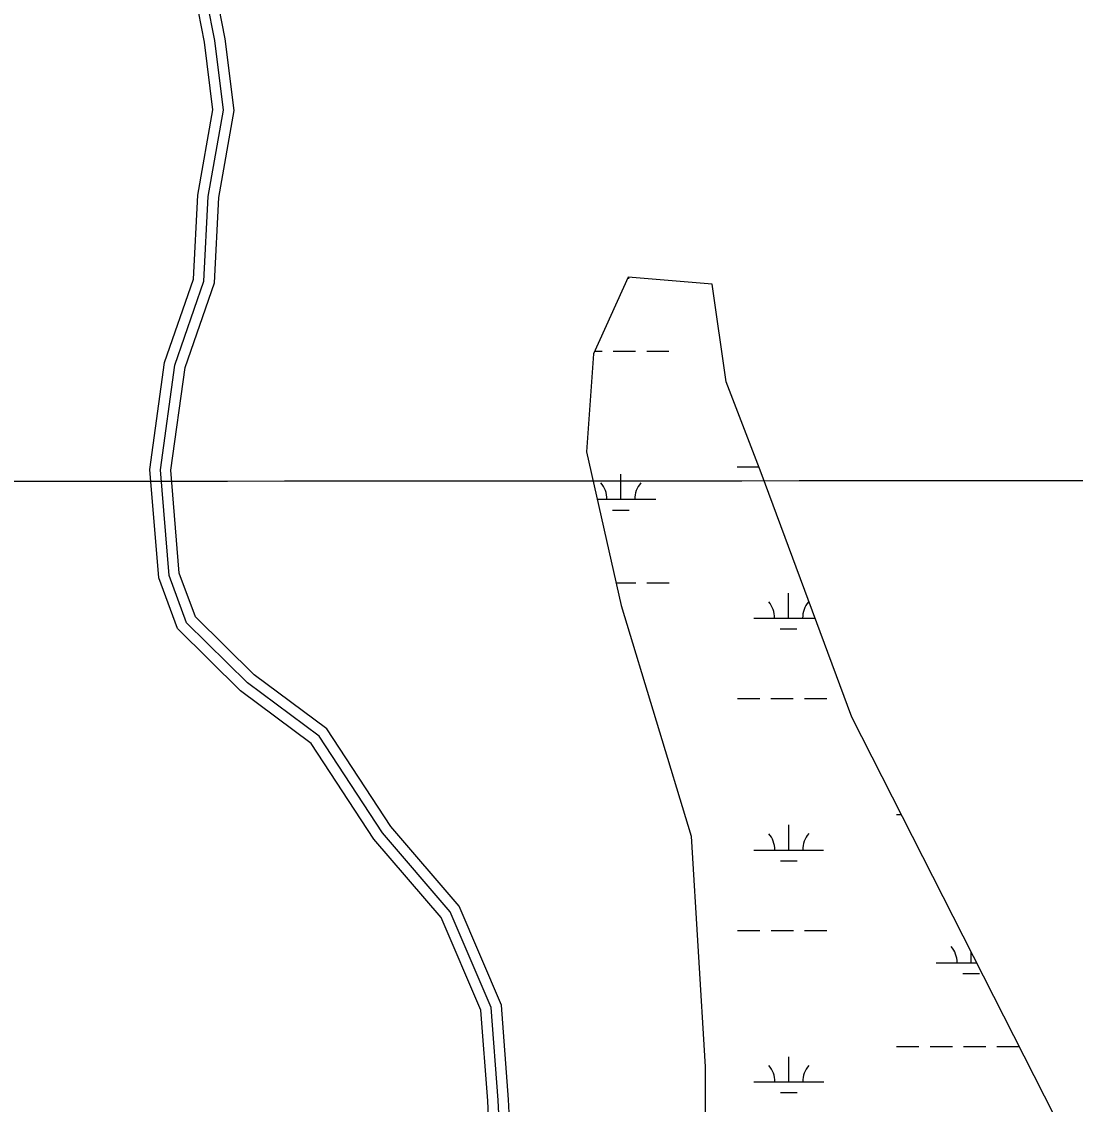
# Model space of a CAD drawing. Extents: x 3279314 to 3317160, y 734079 to 759431.
# Drawn here: x 3303655 to 3305166, y 744631 to 746184 of the extents above; entities that cross this region are included whole.
import ezdxf

# ---------------------------------------------------------------- set-up
doc = ezdxf.new("R2010")
doc.units = 0
for name, color, linetype in [('V-GRID-MAJR', 7, 'Continuous'), ('V-ROAD-CNTR', 7, 'Continuous'), ('V-WETL-SWMP', 7, 'Continuous')]:
    doc.layers.add(name, color=color, linetype=linetype)

msp = doc.modelspace()

# ---------------------------------------------------------------- linework, layer by layer
at = {"layer": 'V-GRID-MAJR'}
msp.add_spline([(3283456.6, 745517.7), (3286079.8, 745518), (3291326.2, 745519.1), (3296572.6, 745521), (3301819.1, 745523.7), (3307065.5, 745527.1), (3312312, 745531.3), (3314935.2, 745533.7)], degree=3, dxfattribs=at)
at = {"layer": 'V-ROAD-CNTR'}
for points in [[(3304329.3, 744519.4), (3304323.7, 744635.5), (3304314, 744765.7), (3304256.9, 744898.8), (3304160.6, 745011.2), (3304070.7, 745148.4), (3303969.2, 745224), (3303878.8, 745313.4), (3303851.9, 745386.1), (3303839.2, 745541.4), (3303860.4, 745695), (3303902, 745814.9), (3303908.1, 745935.2), (3303929.7, 746057.6), (3303917.6, 746155), (3303895.8, 746265.3)], [(3304344.2, 744521), (3304338.6, 744636.4), (3304328.7, 744769.3), (3304269.7, 744906.8), (3304172.7, 745020.3), (3304081.8, 745158.9), (3303979, 745235.4), (3303891.7, 745321.7), (3303866.7, 745389.3), (3303854.3, 745541), (3303875.1, 745691.5), (3303916.8, 745812), (3303923, 745933.5), (3303944.9, 746057.2), (3303932.4, 746157.4), (3303910.4, 746268.8)], [(3304344.2, 744521), (3304338.6, 744636.4), (3304328.7, 744769.3), (3304269.7, 744906.8), (3304172.7, 745020.3), (3304081.8, 745158.9), (3303979, 745235.4), (3303891.7, 745321.7), (3303866.7, 745389.3), (3303854.3, 745541), (3303875.1, 745691.5), (3303916.8, 745812), (3303923, 745933.5), (3303944.9, 746057.2), (3303932.4, 746157.4), (3303910.4, 746268.8)], [(3304359.2, 744522.5), (3304353.6, 744637.3), (3304343.5, 744772.9), (3304282.6, 744914.9), (3304184.7, 745029.3), (3304092.9, 745169.3), (3303988.8, 745246.8), (3303904.6, 745330), (3303881.4, 745392.6), (3303869.4, 745540.6), (3303889.7, 745688), (3303931.7, 745809.2), (3303937.9, 745931.8), (3303960.1, 746056.8), (3303947.2, 746159.8), (3303925, 746272.3)]]:
    msp.add_lwpolyline(points, dxfattribs=at)
at = {"layer": 'V-WETL-SWMP'}
for p, q in [((3304525.3, 745817.7), (3304475.2, 745707.4)), ((3304525.3, 745817.7), (3304475.2, 745707.4)), ((3304524.6, 745816.1), (3304526.5, 745816.1)), ((3304645.6, 745807.6), (3304525.3, 745817.7)), ((3304645.6, 745807.6), (3304525.3, 745817.7)), ((3304665.6, 745667.2), (3304645.6, 745807.6)), ((3304665.6, 745667.2), (3304645.6, 745807.6)), ((3304475.2, 745707.4), (3304465.2, 745567)), ((3304475.2, 745707.4), (3304465.2, 745567)), ((3304477.1, 745711.4), (3304487.7, 745711.4)), ((3304503.7, 745711.4), (3304535.7, 745711.4)), ((3304551.7, 745711.5), (3304583.7, 745711.5)), ((3304715.7, 745536.9), (3304665.6, 745667.2)), ((3304715.7, 745536.9), (3304665.6, 745667.2)), ((3304465.2, 745567), (3304515.3, 745346.3)), ((3304465.2, 745567), (3304515.3, 745346.3)), ((3304514.7, 745498.8), (3304514.7, 745534.8)), ((3304681.7, 745545.3), (3304712.5, 745545.4)), ((3304846, 745185.9), (3304715.7, 745536.9)), ((3304846, 745185.9), (3304715.7, 745536.9)), ((3304480.7, 745498.8), (3304564.7, 745498.9)), ((3304502.7, 745483.4), (3304526.7, 745483.4)), ((3304507.9, 745378.8), (3304535.9, 745378.8)), ((3304551.9, 745378.8), (3304583.9, 745378.8)), ((3304755.2, 745328.1), (3304755.2, 745364.1)), ((3304515.3, 745346.3), (3304615.5, 745015.4)), ((3304515.3, 745346.3), (3304615.5, 745015.4)), ((3304705.2, 745328.1), (3304793.2, 745328.2)), ((3304743.2, 745312.7), (3304767.2, 745312.7)), ((3304681.9, 745212.7), (3304713.9, 745212.7)), ((3304729.9, 745212.7), (3304761.9, 745212.7)), ((3304777.9, 745212.7), (3304809.9, 745212.7)), ((3305136.6, 744614.2), (3304846, 745185.9)), ((3305136.6, 744614.2), (3304846, 745185.9)), ((3304910, 745046.3), (3304917, 745046.3)), ((3304755.4, 744995.5), (3304755.4, 745031.5)), ((3304615.5, 745015.4), (3304635.6, 744684.4)), ((3304615.5, 745015.4), (3304635.6, 744684.4)), ((3304705.4, 744995.4), (3304805.4, 744995.5)), ((3304743.4, 744980), (3304767.4, 744980)), ((3304682.1, 744880), (3304714.1, 744880)), ((3304730.1, 744880), (3304762.1, 744880)), ((3304778.1, 744880), (3304810.1, 744880.1)), ((3305016.9, 744833.7), (3305016.9, 744849.6)), ((3304966.9, 744833.7), (3305025, 744833.7)), ((3305004.9, 744818.3), (3305028.9, 744818.3)), ((3304910.1, 744713.6), (3304942.1, 744713.6)), ((3304958.1, 744713.6), (3304990.1, 744713.6)), ((3305006.1, 744713.7), (3305038.1, 744713.7)), ((3305054.1, 744713.7), (3305086, 744713.7)), ((3304755.6, 744662.8), (3304755.6, 744698.8)), ((3304635.6, 744684.4), (3304635.6, 744463.8)), ((3304635.6, 744684.4), (3304635.6, 744463.8)), ((3304705.6, 744662.8), (3304805.6, 744662.8)), ((3304743.6, 744647.4), (3304767.6, 744647.4))]:
    msp.add_line(p, q, dxfattribs=at)
for centre, start, end in [((3304459.4, 745499.3), 359.2573, 40.801), ((3304569.9, 745499.3), 139.2573, 180.801), ((3304700, 745328.6), 359.2573, 40.801), ((3304810.5, 745328.6), 139.2573, 180.801), ((3304700.2, 744995.9), 359.2573, 40.801), ((3304810.7, 744996), 139.2573, 180.801), ((3304961.7, 744834.2), 359.2573, 40.801), ((3304700.3, 744663.2), 359.2573, 40.801), ((3304810.8, 744663.3), 139.2573, 180.801)]:
    msp.add_arc(centre, 35.2, start, end, dxfattribs=at)

doc.saveas('drawing.dxf')
